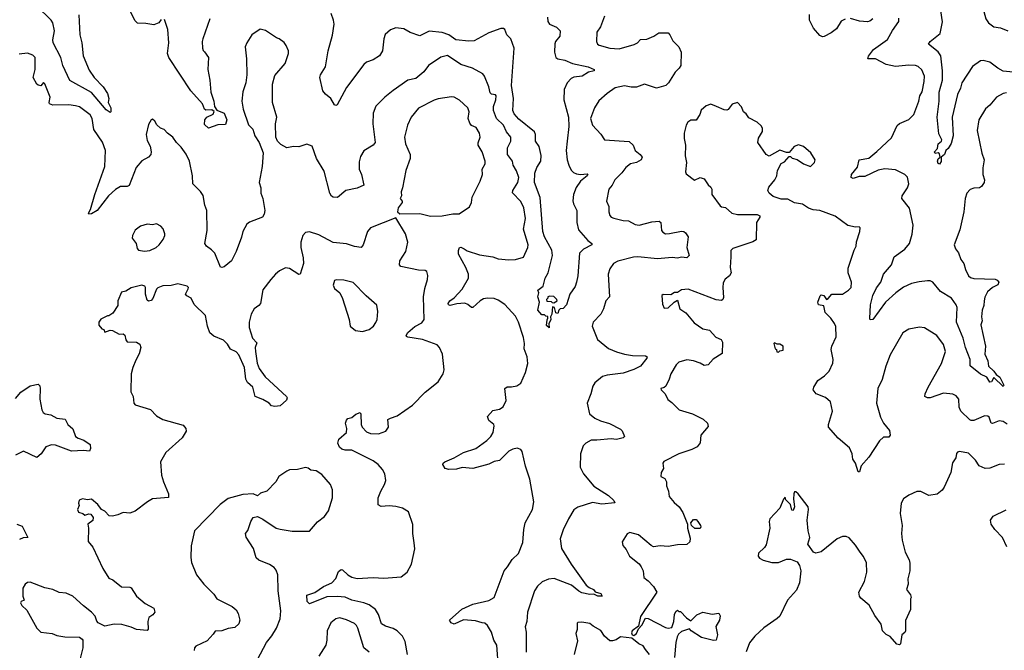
# Model space of a CAD drawing. Extents: x 2057697 to 2160550, y 827490 to 1016834.
# Tile 435 of 509: x 2091785 to 2099193, y 996148 to 1000889. Entities that reach past the tile are written whole.
import ezdxf

# ---------------------------------------------------------------- set-up
doc = ezdxf.new("R2010")
doc.units = 0

msp = doc.modelspace()

# ---------------------------------------------------------------- linework, layer by layer
at = {"layer": '0CON20XD'}
for points in [[(2099205, 1001722.5), (2099155, 1001704.4), (2099120, 1001675), (2099110, 1001655), (2099105.6, 1001605), (2099110.6, 1001565), (2099090, 1001525), (2099088.5, 1001475), (2099071.2, 1001428.8), (2099043.8, 1001265), (2099051.2, 1001145), (2099033.9, 1001086.1), (2099024.4, 1001005), (2099054.3, 1000895), (2099073.9, 1000863.9), (2099115, 1000835.7), (2099165, 1000827.8), (2099220, 1000805)], [(2092850.7, 1000889.3), (2092832.5, 1000865), (2092795, 1000849.2), (2092735, 1000861.1), (2092672.9, 1000862.9), (2092655, 1000880), (2092570.6, 1001045)], [(2092231.3, 1000925), (2092237.5, 1000775), (2092252, 1000715), (2092263.6, 1000616.4), (2092308.1, 1000508.1), (2092345.4, 1000455), (2092412.9, 1000385), (2092445, 1000333.3), (2092455.7, 1000295), (2092452, 1000265), (2092471.2, 1000225), (2092470, 1000195), (2092465, 1000190), (2092435, 1000210), (2092325, 1000340.4), (2092161.5, 1000431.5), (2092111.2, 1000545), (2092094.2, 1000605), (2092037.4, 1000715), (2092033.7, 1000736.3), (2092047.1, 1000805), (2092033.9, 1000863.9), (2092022.7, 1000885), (2091912.7, 1000992.7)], [(2098792.7, 999957.3), (2098770.3, 999919.7), (2098753.8, 999905), (2098743.1, 999875), (2098717.5, 999855), (2098717.9, 999822.1), (2098705, 999802.5), (2098695, 999807.5), (2098690, 999825), (2098695, 999842.5), (2098710, 999855), (2098705, 999880), (2098695, 999887.5), (2098672.5, 999882.5), (2098667.5, 999895), (2098690, 999920), (2098696.2, 999955), (2098720, 999975), (2098723.3, 999985), (2098700.7, 1000030.7), (2098688.6, 1000155), (2098703.3, 1000276.7), (2098703.8, 1000345), (2098728.5, 1000435), (2098728.4, 1000505), (2098716.5, 1000616.5), (2098696.1, 1000646.1), (2098624, 1000705), (2098635, 1000723.8), (2098710, 1000785), (2098727.3, 1000872.7), (2098709.4, 1001005)], [(2093216.5, 1000895), (2093163.1, 1000745), (2093158.1, 1000725), (2093160.6, 1000675), (2093165, 1000656.7), (2093175, 1000646), (2093205.9, 1000604.1), (2093200.5, 1000515), (2093216.9, 1000435), (2093223.3, 1000345), (2093246.7, 1000275), (2093250, 1000235), (2093267.7, 1000207.7), (2093325, 1000186.9), (2093343.1, 1000135), (2093335, 1000100), (2093275, 1000097.5), (2093205, 1000072.5), (2093175, 1000100), (2093178.6, 1000135), (2093193.8, 1000155), (2093242, 1000178), (2093247.5, 1000197.5), (2093232.1, 1000212.1), (2093185, 1000208), (2093176.2, 1000215), (2093160, 1000255), (2093072.8, 1000352.8), (2092908.6, 1000605), (2092898.1, 1000635), (2092907.1, 1000715), (2092898.9, 1000815), (2092875, 1000890)], [(2095756.9, 1000906.9), (2095759.5, 1000875), (2095771.4, 1000855), (2095825, 1000831.4), (2095852.9, 1000805), (2095850, 1000765), (2095817.8, 1000725), (2095812, 1000708), (2095807.9, 1000645), (2095819.4, 1000605), (2095833.9, 1000593.9), (2095888, 1000585), (2095945, 1000558.9), (2096063.3, 1000535), (2096107.5, 1000515), (2096107.5, 1000505), (2096065, 1000493.6), (2096016.4, 1000463.6), (2095954.7, 1000455.3), (2095933.5, 1000446.5), (2095905.5, 1000415), (2095882.5, 1000365), (2095880, 1000285), (2095915.4, 1000155), (2095916.7, 1000085), (2095904.6, 999975), (2095898.1, 999905), (2095904.7, 999835), (2095915.9, 999795), (2095935, 999757.8), (2095950.9, 999740.9), (2095975, 999730.4), (2096005, 999725.5), (2096055, 999730), (2096060, 999725), (2096055, 999713.8), (2096005, 999674), (2095972.2, 999627.8), (2095952.2, 999575), (2095946.8, 999526.8), (2095951.9, 999505), (2095978.1, 999455), (2095976.9, 999365), (2095988.9, 999308.9), (2096059.1, 999229.1), (2096088.8, 999205), (2096088.8, 999195), (2096027.5, 999162.5), (2095997, 999133), (2095984.1, 998964.1), (2095974.2, 998915), (2095965, 998883.3), (2095923.3, 998825), (2095900, 998745), (2095875, 998717.5), (2095852.5, 998715), (2095842.5, 998705), (2095835, 998680), (2095820, 998685), (2095810, 998725), (2095795, 998730), (2095790, 998675), (2095780, 998655), (2095782.5, 998635), (2095767, 998603), (2095768.3, 998571.7), (2095748.3, 998588.3), (2095753, 998633), (2095760, 998645), (2095758.3, 998658.3), (2095745, 998660), (2095735, 998670), (2095715, 998670), (2095684.2, 998705), (2095697.5, 998765), (2095683.8, 998805), (2095690, 998835), (2095683.3, 998855), (2095723.6, 998886.4), (2095740, 998945), (2095761.2, 998985), (2095794.5, 999115.5), (2095789.6, 999155), (2095735, 999256), (2095720.7, 999295), (2095701.1, 999551.1), (2095658.5, 999665), (2095662.1, 999735), (2095675, 999777.5), (2095705.3, 999824.7), (2095707.6, 999867.6), (2095693.6, 999935), (2095666.2, 999975), (2095665.3, 1000025), (2095658, 1000045), (2095541.7, 1000141.7), (2095505, 1000180.8), (2095496.5, 1000205), (2095499.5, 1000295), (2095485.3, 1000395), (2095504.7, 1000675), (2095479.7, 1000745), (2095450, 1000775), (2095435.6, 1000815), (2095425, 1000821.9), (2095405, 1000823.6), (2095315, 1000790.5), (2095205, 1000729.2), (2095165, 1000726.8), (2095066, 1000736), (2095015, 1000775.3), (2094965, 1000792), (2094865, 1000801.5), (2094795, 1000766.9), (2094723.2, 1000793.2), (2094675, 1000818.9), (2094615, 1000827.5), (2094575, 1000812.5), (2094535, 1000776.7), (2094524.3, 1000745), (2094520.3, 1000699.7), (2094514.3, 1000655.7), (2094493, 1000617), (2094445, 1000586), (2094395, 1000569.2), (2094375, 1000552.5), (2094245, 1000380), (2094175, 1000248.8), (2094165, 1000243.3), (2094155, 1000248.8), (2094125.7, 1000295.7), (2094085, 1000328), (2094065, 1000353.8), (2094044, 1000455), (2094048.6, 1000475), (2094085.8, 1000535), (2094106.7, 1000655), (2094138.9, 1000771.1), (2094150.5, 1000855), (2094146.7, 1000885), (2094129.2, 1000935)], [(2096185.6, 1000915), (2096154.4, 1000835), (2096127.5, 1000795), (2096124, 1000725), (2096133.3, 1000705), (2096146.1, 1000696.1), (2096225, 1000674.4), (2096295, 1000670.6), (2096409.1, 1000700.9), (2096433.3, 1000715), (2096455, 1000740), (2096505, 1000742), (2096557.5, 1000765), (2096595, 1000790), (2096665, 1000788.8), (2096678, 1000775), (2096699.7, 1000729.7), (2096743.8, 1000685), (2096762, 1000645), (2096759.2, 1000545), (2096746.4, 1000523.6), (2096716, 1000495), (2096665.6, 1000414.4), (2096645.7, 1000394.3), (2096575.7, 1000374.3), (2096485, 1000403.1), (2096425, 1000382.5), (2096385, 1000382.1), (2096335, 1000391.2), (2096265, 1000375.5), (2096204.3, 1000335), (2096142.2, 1000277.8), (2096109.4, 1000225), (2096080.6, 1000145), (2096094.3, 1000095), (2096158.3, 1000028.3), (2096184.3, 999984.3), (2096371.7, 999971.7), (2096400, 999945), (2096415, 999906.2), (2096454.4, 999874.4), (2096468, 999855), (2096461.2, 999835), (2096426.7, 999815), (2096381.2, 999805), (2096345, 999777.5), (2096315, 999737.5), (2096262, 999685), (2096243.8, 999645), (2096217.5, 999615), (2096201.2, 999525), (2096216.7, 999485), (2096216.7, 999445), (2096226.1, 999416.1), (2096235, 999403.3), (2096255, 999396.7), (2096325, 999378.8), (2096365, 999375.8), (2096415, 999350), (2096445, 999344.4), (2096540.7, 999369.3), (2096597.5, 999375), (2096608, 999365), (2096614.3, 999305), (2096625, 999290.8), (2096645, 999279.4), (2096675, 999280), (2096765, 999298.8), (2096782.5, 999295), (2096795.8, 999285.8), (2096813.8, 999255), (2096805.7, 999175), (2096821.2, 999115), (2096805, 999098), (2096765, 999103.1), (2096735, 999095.5), (2096695, 999101.1), (2096585, 999090.8), (2096435, 999105.3), (2096402.7, 999102.7), (2096286.1, 999073.9), (2096254, 999055), (2096224.5, 999015.5), (2096213.1, 998975), (2096223.8, 998805), (2096195.8, 998774.2), (2096177.5, 998715), (2096157.1, 998675), (2096100, 998615), (2096092.5, 998585), (2096132.5, 998485), (2096215, 998417.8), (2096275, 998391.1), (2096335, 998374.3), (2096395, 998363.6), (2096495, 998361.2), (2096506.7, 998355), (2096503.8, 998345), (2096456.7, 998285), (2096405, 998258), (2096325, 998230.3), (2096204.6, 998215.4), (2096171.2, 998205), (2096111.7, 998158.3), (2096097.7, 998132.3), (2096081.9, 998075), (2096055.6, 998005), (2096072.5, 997925), (2096111.9, 997891.9), (2096155, 997871.8), (2096222.6, 997852.6), (2096305, 997810), (2096318.3, 997798.3), (2096336.7, 997755), (2096325, 997744.2), (2096276.6, 997733.4), (2096235, 997738.5), (2096126.4, 997726.4), (2096085, 997727.8), (2096044.6, 997705.4), (2096024.6, 997685.4), (2096003.6, 997625), (2096002.7, 997525), (2096027.5, 997475), (2096105, 997381.2), (2096215, 997310.5), (2096256, 997275), (2096263.3, 997256.7), (2096165, 997245.4), (2096095, 997257.7), (2095985, 997223.3), (2095955.7, 997204.3), (2095915.2, 997134.8), (2095875, 997052.9), (2095850.9, 996985), (2095862.1, 996912.1), (2095934, 996795), (2096048.3, 996638.3), (2096069.5, 996619.5), (2096102.5, 996605), (2096115, 996587.5), (2096156.7, 996575), (2096167.5, 996555), (2096133.9, 996553.9), (2096105, 996570), (2096075, 996566.2), (2096015, 996580), (2095991.1, 996591.1), (2095937, 996637), (2095806.7, 996686.7), (2095765, 996682.9), (2095717.5, 996662.5), (2095680.7, 996629.3), (2095659.2, 996595), (2095606.2, 996433.8), (2095600.8, 996365), (2095588.8, 996325), (2095596.4, 996283.6), (2095595.7, 996134.3)], [(2097995, 1000892.5), (2097965, 1000877.5), (2097930, 1000820), (2097890.7, 1000789.3), (2097838.7, 1000761.3), (2097825, 1000760.9), (2097805, 1000770.9), (2097756.5, 1000825), (2097728.9, 1000885), (2097728.8, 1000928.8)], [(2098205, 1000896), (2098182.6, 1000877.4), (2098165, 1000873.1), (2098105, 1000878), (2098035, 1000898.8)], [(2099210.9, 1000339.1), (2099185, 1000332.5), (2099133.8, 1000305), (2099084.2, 1000245.8), (2099050.7, 1000219.3), (2099001.4, 1000135), (2098988.1, 1000055), (2099024.3, 999885), (2099040.6, 999835), (2099031.9, 999775), (2099032.9, 999725), (2099044.2, 999685), (2099040.8, 999665), (2099022, 999635), (2099006.4, 999623.6), (2098965, 999621.4), (2098936.9, 999613.1), (2098910.6, 999585), (2098897.8, 999545), (2098889.1, 999445), (2098859.2, 999309.2), (2098815.7, 999195), (2098825, 999166.7), (2098848.6, 999135), (2098866.9, 999085), (2098888.9, 999055), (2098901.3, 999011.3), (2098925, 998962.5), (2098939.4, 998949.4), (2098965, 998942.7), (2099125, 998937.5), (2099140.7, 998930.7), (2099151.4, 998915), (2099145.5, 998894.5), (2099103.8, 998875), (2099067.5, 998842.5), (2099048, 998802), (2099040.6, 998775), (2099040.3, 998739.7), (2099027.1, 998705), (2099021.1, 998655), (2099025.7, 998624.3), (2099015.7, 998595), (2099050.8, 998435), (2099046, 998375), (2099070, 998325), (2099073.8, 998285), (2099115.6, 998245.6), (2099131.7, 998221.7), (2099160.2, 998200.2), (2099188.8, 998141.2), (2099185, 998130), (2099115, 998197.5), (2099097.5, 998165), (2099085, 998163.8), (2099061.2, 998201.2), (2099014.5, 998224.5), (2098935.9, 998285.9), (2098936.9, 998335), (2098900.4, 998425), (2098883.2, 998495), (2098834, 998614), (2098837.5, 998725), (2098832, 998745), (2098795.2, 998795.2), (2098714.2, 998844.3), (2098655, 998914.2), (2098635, 998924.2), (2098615, 998925.6), (2098552.2, 998917.8), (2098495, 998904.4), (2098435, 998876.9), (2098376, 998835), (2098298.6, 998765), (2098203.6, 998633.6), (2098185, 998633.3), (2098181.2, 998641.2), (2098185.6, 998745), (2098205.3, 998814.7), (2098232, 998872), (2098264.2, 998915), (2098283.3, 998975), (2098344.7, 999045.3), (2098365.4, 999104.6), (2098445, 999162.2), (2098479.5, 999205), (2098499.2, 999275), (2098506.8, 999345), (2098480.5, 999470.5), (2098422.5, 999545), (2098424.4, 999565), (2098465.6, 999625), (2098475.5, 999655), (2098465, 999703.8), (2098445, 999724.3), (2098375, 999759.6), (2098295, 999767.7), (2098245, 999756.8), (2098145, 999710.5), (2098100.7, 999709.3), (2098055, 999694.3), (2098041.2, 999701.2), (2098043.8, 999725), (2098089.6, 999780.4), (2098101.2, 999835), (2098175, 999847.5), (2098235, 999897.8), (2098345, 999999.2), (2098386.4, 1000093.6), (2098405, 1000108.6), (2098475, 1000138), (2098512, 1000175), (2098551.5, 1000275), (2098558.9, 1000315), (2098574.6, 1000345.4), (2098590.9, 1000425), (2098592.7, 1000465), (2098572.8, 1000512.8), (2098545, 1000536), (2098525, 1000544.2), (2098475, 1000545.6), (2098375, 1000535.5), (2098305, 1000551.1), (2098225, 1000594.6), (2098166.7, 1000595), (2098172.5, 1000615), (2098209.4, 1000665), (2098315, 1000740), (2098352.4, 1000807.6), (2098400, 1000875), (2098399.3, 1000899.3)], [(2095485, 998128.9), (2095525, 998135.6), (2095556.7, 998155), (2095591.1, 998235), (2095607.3, 998305), (2095604, 998355), (2095582, 998415), (2095583.1, 998455), (2095575, 998500), (2095538.9, 998615), (2095515, 998660.8), (2095436.2, 998746.2), (2095385, 998780.6), (2095355, 998793.3), (2095305.5, 998795.5), (2095275, 998790), (2095250, 998775), (2095195, 998723.8), (2095185, 998723.8), (2095158, 998748), (2095135, 998757.8), (2095075, 998753.3), (2095025, 998739.2), (2095012, 998745), (2095009.2, 998755), (2095021.4, 998775), (2095053.2, 998796.8), (2095115, 998862.5), (2095162.9, 998945), (2095161.1, 998975), (2095142.9, 999025), (2095085.6, 999125), (2095085.7, 999154.3), (2095093.3, 999175), (2095105, 999178.6), (2095129.2, 999165), (2095151.7, 999151.7), (2095245, 999120.9), (2095345, 999106.7), (2095385, 999091.5), (2095465, 999082.5), (2095515, 999086.9), (2095575, 999104.2), (2095609.4, 999175), (2095610, 999195), (2095575.6, 999315), (2095590, 999395), (2095578.5, 999475), (2095555, 999522.2), (2095494.2, 999585.8), (2095495.6, 999605), (2095532.7, 999665), (2095542, 999702), (2095522.6, 999752.6), (2095498.1, 999795), (2095492.9, 999825), (2095456.7, 999875), (2095455.5, 999925), (2095480.6, 999975), (2095480, 1000005), (2095446.9, 1000045), (2095425.4, 1000095), (2095373.8, 1000145), (2095351.1, 1000205), (2095350.7, 1000235), (2095367.3, 1000285), (2095370, 1000315), (2095365, 1000323.3), (2095335, 1000327.5), (2095325, 1000340), (2095314.4, 1000385), (2095282.5, 1000465), (2095270.9, 1000480.9), (2095193.3, 1000525), (2095105, 1000551.1), (2095005, 1000618.9), (2094955, 1000607.5), (2094860, 1000545), (2094825, 1000496), (2094765, 1000446), (2094705, 1000434.2), (2094595, 1000356.9), (2094533, 1000307), (2094465, 1000238), (2094445.6, 1000185), (2094441.1, 1000105), (2094459.2, 999965), (2094444.4, 999945.6), (2094375, 999903.3), (2094350, 999860), (2094340.6, 999819.4), (2094340.6, 999765), (2094357.1, 999725), (2094375.6, 999644.4), (2094325, 999621.2), (2094240, 999605), (2094177.1, 999552.9), (2094144.3, 999554.3), (2094131.7, 999561.7), (2094118.2, 999585), (2094075, 999748.8), (2094019.4, 999845), (2093985, 999938), (2093945, 999953.8), (2093885, 999932), (2093845, 999936.2), (2093796.4, 999926.4), (2093751.2, 999951.2), (2093725.9, 999975.9), (2093713.6, 1000006.4), (2093710, 1000105), (2093720, 1000155), (2093687.5, 1000265), (2093687.1, 1000405), (2093705, 1000470), (2093781.7, 1000558.3), (2093806.7, 1000635), (2093806.7, 1000655), (2093791.2, 1000695), (2093775, 1000716.7), (2093737.5, 1000745), (2093717, 1000753), (2093635, 1000808), (2093595, 1000816.2), (2093531.2, 1000775), (2093493.3, 1000715), (2093481.2, 1000685), (2093491.2, 1000595), (2093494, 1000475), (2093488, 1000415), (2093464.5, 1000345.5), (2093455.8, 1000275), (2093465.8, 1000215), (2093508, 1000098), (2093538.8, 1000065), (2093553.3, 1000015), (2093586.7, 999965), (2093618.3, 999888.3), (2093610, 999785), (2093587.5, 999665), (2093600, 999625), (2093600.8, 999585), (2093614.4, 999545), (2093630, 999455), (2093624.1, 999425.9), (2093612.5, 999405), (2093515, 999366.2), (2093495, 999351.2), (2093463.8, 999296.2), (2093455, 999252.5), (2093414, 999145), (2093378, 999075), (2093325, 999030), (2093305, 999024.4), (2093295, 999028.8), (2093252.6, 999132.6), (2093229.3, 999159.3), (2093190, 999185), (2093178.8, 999205), (2093197.1, 999305), (2093194.2, 999455), (2093178.1, 999495), (2093165, 999566.7), (2093145, 999596.7), (2093087.1, 999655), (2093085.4, 999715.4), (2093062.9, 999825), (2093037.4, 999877.4), (2093001.3, 999931.3), (2092965.7, 999965.7), (2092938, 1000005), (2092896.7, 1000035), (2092872.3, 1000062.3), (2092845, 1000073.3), (2092817, 1000097), (2092802.5, 1000125), (2092785, 1000140), (2092773.9, 1000136.1), (2092755, 1000100), (2092735.8, 1000025), (2092745, 999980), (2092767.5, 999937.5), (2092775.6, 999895), (2092771.4, 999875), (2092755, 999854.2), (2092703.5, 999826.5), (2092661.9, 999778.1), (2092607.9, 999642.1), (2092595, 999634.3), (2092545, 999633.8), (2092505, 999611.5), (2092452.7, 999565), (2092367.5, 999455), (2092325, 999428), (2092306.7, 999426.7), (2092304, 999435), (2092318.3, 999461.7), (2092351.3, 999575), (2092425.3, 999785), (2092430, 999905), (2092407.5, 999967.5), (2092343.8, 1000063.8), (2092329.4, 1000145), (2092314.5, 1000174.5), (2092235, 1000234.4), (2092205, 1000240.6), (2092155, 1000248.8), (2092035, 1000245.7), (2092010, 1000255), (2092006, 1000265), (2092014.3, 1000305), (2091975, 1000406.7), (2091963.6, 1000416.4), (2091945, 1000392.5), (2091925, 1000397.5), (2091914.2, 1000404.2), (2091886.7, 1000455), (2091902.5, 1000515), (2091901.2, 1000605), (2091885, 1000621.2), (2091845, 1000636.2), (2091780.5, 1000629.5)], [(2099285, 1000492.3), (2099185, 1000502.7), (2099143.8, 1000525), (2099085, 1000568.6), (2099035, 1000582), (2099015, 1000580), (2098955, 1000536.2), (2098873.1, 1000415), (2098863.1, 1000375), (2098840.6, 1000325), (2098801.1, 1000155), (2098809.2, 1000015), (2098792.7, 999957.3)], [(2094875, 999410.5), (2094965, 999413.5), (2095045, 999429.4), (2095091.7, 999428.3), (2095169.3, 999480.7), (2095183.8, 999515), (2095189.2, 999555), (2095250.8, 999675), (2095267.5, 999725), (2095266, 999765), (2095287.1, 999805), (2095286.9, 999825), (2095265.6, 999895), (2095236, 999945), (2095236, 999964), (2095249.1, 1000005), (2095245.6, 1000035), (2095219.1, 1000079.1), (2095185, 1000094), (2095171.5, 1000111.5), (2095160.4, 1000145), (2095166.5, 1000195), (2095158.1, 1000225), (2095094.4, 1000284.4), (2095055, 1000305.8), (2095035, 1000308.6), (2094935, 1000294.2), (2094905, 1000284.2), (2094785, 1000224.2), (2094731.4, 1000155), (2094703.1, 1000096.9), (2094680, 1000005), (2094686.9, 999955), (2094723.1, 999875), (2094723.3, 999845), (2094689.4, 999755), (2094666.7, 999625), (2094655.7, 999595), (2094657.5, 999565), (2094648, 999545), (2094663.8, 999525), (2094663.8, 999515), (2094633.8, 999475), (2094627.5, 999445), (2094645, 999430), (2094795, 999430.6), (2094875, 999410.5)], [(2099215, 997847.9), (2099185, 997867.7), (2099155, 997872.5), (2099105, 997852.5), (2099095, 997856.2), (2099079.1, 997899.1), (2099069.1, 997909.1), (2099045, 997911.4), (2099016.7, 997896.7), (2098965, 997874.5), (2098945, 997874.5), (2098935, 997880.6), (2098865.6, 997945), (2098854.6, 997975), (2098850, 998035), (2098830.3, 998060.3), (2098805, 998072.9), (2098735, 998079.6), (2098635, 998046.7), (2098615, 998045.7), (2098596.2, 998055), (2098598.9, 998075), (2098620.4, 998125), (2098721.9, 998305), (2098751.4, 998395), (2098735, 998446.7), (2098686.7, 998515), (2098591.7, 998571.7), (2098555, 998576.2), (2098475, 998562.5), (2098430.8, 998535), (2098335, 998368.8), (2098301.9, 998285), (2098275, 998183.8), (2098242.5, 998115), (2098232.5, 998005), (2098261.4, 997901.4), (2098285, 997854), (2098329.3, 997799.3), (2098335.6, 997764.4), (2098325, 997748.8), (2098285, 997750), (2098255, 997722), (2098175, 997600), (2098117.5, 997535), (2098105, 997490), (2098095, 997490), (2098073.3, 997555), (2098053.8, 997585), (2098048.8, 997625), (2098028.8, 997668.8), (2097943, 997743), (2097871.2, 997825), (2097870.8, 997845), (2097901.1, 997945), (2097886.4, 998015), (2097847.3, 998047.3), (2097777, 998077), (2097756.2, 998105), (2097760, 998125), (2097790, 998175), (2097839.3, 998210.7), (2097874.6, 998245.4), (2097903.5, 998306.5), (2097905.6, 998335), (2097891.3, 998408.7), (2097895.6, 998434.4), (2097927.1, 998505), (2097925, 998582.5), (2097916.9, 998605), (2097888.1, 998645), (2097846.7, 998686.7), (2097836.6, 998736.6), (2097794.7, 998744.7), (2097790.4, 998765), (2097807, 998813), (2097815, 998820.9), (2097835.2, 998815.2), (2097855, 998784.6), (2097867.9, 998792.1), (2097895, 998825.6), (2097975, 998826), (2098021.2, 998855), (2098040, 998875), (2098044.3, 998915), (2098017.8, 998985), (2098018.3, 999021.7), (2098063.3, 999155), (2098078.8, 999185), (2098081.7, 999218.3), (2098106.7, 999295), (2098110, 999325), (2098101.7, 999331.7), (2098075, 999330), (2098015, 999341.2), (2097920.3, 999410.3), (2097805, 999454.5), (2097755, 999458.1), (2097720.9, 999470.9), (2097675, 999500.8), (2097615, 999512), (2097565, 999538.8), (2097515, 999538.8), (2097455, 999560), (2097423.3, 999585), (2097414, 999605), (2097421.4, 999628.6), (2097467.5, 999685), (2097482.5, 999715), (2097487.5, 999755), (2097513.6, 999806.4), (2097539.3, 999820.7), (2097575, 999860), (2097585, 999860), (2097598.3, 999848.3), (2097635, 999836.7), (2097682.5, 999805), (2097735, 999783.8), (2097766.2, 999815), (2097770, 999835), (2097737.7, 999887.7), (2097682.5, 999935), (2097645, 999946.7), (2097612.5, 999935), (2097575, 999890), (2097555, 999890), (2097505, 999906.7), (2097425, 999862.5), (2097402.5, 999875), (2097338, 999965), (2097342.7, 999997.3), (2097373, 1000047), (2097373, 1000073), (2097365, 1000090), (2097335, 1000117.5), (2097270.5, 1000150.5), (2097250, 1000180), (2097231.2, 1000195), (2097215, 1000233.3), (2097186.4, 1000266.4), (2097145, 1000252.5), (2097115.7, 1000214.3), (2097105, 1000208.8), (2097085, 1000210), (2097027.1, 1000237.1), (2096985, 1000253.8), (2096949.5, 1000240.5), (2096912.7, 1000207.3), (2096901.5, 1000175), (2096875, 1000134.3), (2096835, 1000134.2), (2096812.6, 1000117.4), (2096800.8, 1000095), (2096784.2, 1000035), (2096784.2, 999994.2), (2096794.4, 999945), (2096791.5, 999865), (2096801.4, 999815), (2096793.8, 999745), (2096800.5, 999730.5), (2096862.3, 999682.3), (2096905, 999701.2), (2096935, 999692), (2096965, 999646.7), (2096985, 999630), (2096992.5, 999615), (2096994, 999575), (2097055, 999490), (2097065, 999482), (2097095, 999475.8), (2097143.3, 999435), (2097185, 999423.8), (2097334.1, 999424.1), (2097353.3, 999415), (2097353.8, 999405), (2097330, 999365), (2097325.7, 999234.3), (2097302.1, 999217.9), (2097151.7, 999168.3), (2097136.7, 999153.3), (2097136.9, 999105), (2097131.9, 999025), (2097138.8, 998985), (2097127, 998963), (2097092.6, 998937.4), (2097079.1, 998910.9), (2097074.6, 998875.4), (2097080, 998800), (2097075.4, 998784.6), (2097065, 998777.5), (2097025, 998783.6), (2096815, 998863.3), (2096765, 998858.8), (2096735, 998837.5), (2096713, 998837), (2096685, 998820), (2096627, 998823), (2096617.5, 998815), (2096620.7, 998750.7), (2096635, 998720), (2096665, 998723.3), (2096710, 998765), (2096735, 998780), (2096753.3, 998715), (2096796.7, 998685), (2096858.8, 998608.8), (2096925, 998564.3), (2096975, 998553.8), (2097022.1, 998502.1), (2097064.2, 998484.2), (2097074, 998465), (2097071.4, 998378.6), (2097003.8, 998336.2), (2096965, 998292.9), (2096935, 998290), (2096905, 998307.1), (2096855, 998323.1), (2096805, 998330.6), (2096745, 998313.8), (2096725, 998293.8), (2096683.3, 998226.7), (2096673, 998187), (2096646.1, 998133.9), (2096635, 998122.5), (2096610, 998115), (2096612.5, 998105), (2096642.5, 998075), (2096662.3, 998032.3), (2096691.7, 998011.7), (2096745.9, 997955.9), (2096847.5, 997925), (2096928.8, 997885), (2096961.2, 997855), (2096965, 997830), (2096910, 997765), (2096905, 997707.5), (2096881.7, 997678.3), (2096843, 997657), (2096745, 997624), (2096632.3, 997567.7), (2096623.3, 997555), (2096630, 997515), (2096612.5, 997485), (2096610, 997455), (2096639.3, 997439.3), (2096652.5, 997415), (2096652.5, 997385), (2096666.2, 997345), (2096671.2, 997305), (2096708.3, 997258.3), (2096746.7, 997225), (2096775, 997183.8), (2096809.6, 997095), (2096809, 997065), (2096829.6, 996990.4), (2096826.8, 996963.2), (2096805, 996943.1), (2096735, 996941.5), (2096665, 996928.2), (2096605, 996932), (2096555, 996926.2), (2096535.9, 996935.9), (2096441.2, 997015), (2096375, 997033.8), (2096355, 997022.5), (2096317, 996963), (2096323.3, 996935), (2096347.5, 996905), (2096372.5, 996855), (2096445, 996796.7), (2096460, 996775), (2096476.2, 996745), (2096482, 996695), (2096515, 996670), (2096555, 996627.5), (2096578.8, 996585), (2096455, 996401.8), (2096441.7, 996328.3), (2096394.3, 996295), (2096388.8, 996278.8), (2096393.3, 996263.3), (2096405, 996260), (2096425, 996273.8), (2096440.2, 996309.8), (2096465, 996336), (2096495, 996388.6), (2096515, 996385.7), (2096645, 996318.8), (2096665, 996313.3), (2096691.7, 996318.3), (2096707.5, 996365), (2096713, 996417), (2096721.7, 996438.3), (2096735, 996450), (2096745, 996440), (2096758.3, 996438.3), (2096801.7, 996391.7), (2096835, 996370), (2096880, 996415), (2096925, 996433.1), (2096995, 996420), (2097046.4, 996426.4), (2097056.2, 996406.2), (2097050, 996375), (2097023.9, 996326.1), (2097035.9, 996264.1), (2097025, 996223.8), (2097005, 996222.5), (2096915, 996243.3), (2096837.5, 996295), (2096825, 996310), (2096765, 996290), (2096741.3, 996268.7), (2096731.1, 996248.9), (2096722.8, 996207.2), (2096712.7, 996092.7)], [(2094702.1, 996115), (2094684.7, 996214.7), (2094664.6, 996255), (2094624.3, 996294.3), (2094595, 996310.4), (2094538.3, 996328.3), (2094507.1, 996347.1), (2094486.1, 996416.1), (2094461.5, 996455), (2094415, 996490), (2094375, 996505.3), (2094285, 996524.7), (2094235, 996547.5), (2094175, 996552.1), (2094095, 996548.5), (2093965, 996498), (2093948, 996515), (2093945, 996562.5), (2094005, 996582.2), (2094071.5, 996628.5), (2094135, 996655.7), (2094163.3, 996686.7), (2094185, 996741.2), (2094205, 996754), (2094215, 996753.8), (2094255, 996715.8), (2094285, 996698.6), (2094325, 996686.7), (2094445, 996695.5), (2094525, 996691.1), (2094655, 996698.8), (2094701.2, 996735), (2094733.8, 996795), (2094759.5, 996910.5), (2094753.3, 996956.7), (2094742.9, 997025), (2094744.2, 997094.2), (2094709.7, 997189.7), (2094665, 997215.8), (2094615, 997228.6), (2094565, 997234.3), (2094505, 997229.2), (2094482.3, 997242.3), (2094482.9, 997295), (2094501.9, 997345), (2094530.8, 997395), (2094539.2, 997425), (2094533.4, 997473.4), (2094515, 997506), (2094483.6, 997543.6), (2094445, 997573.1), (2094285, 997652.5), (2094235, 997652.9), (2094210.3, 997660.3), (2094191.2, 997675), (2094180, 997705), (2094185.9, 997734.1), (2094243.9, 997786.1), (2094246, 997815), (2094236.2, 997855), (2094245, 997877.5), (2094255, 997890), (2094285, 997896.7), (2094315, 997923.3), (2094347.5, 997935), (2094353, 997923), (2094354.4, 997845), (2094361.4, 997825), (2094395, 997789.2), (2094425, 997777.1), (2094485, 997775.8), (2094541.2, 997795), (2094560.8, 997825), (2094556.2, 997883.8), (2094575, 997893.8), (2094625, 997910), (2094739.7, 997990.3), (2094835, 998088.8), (2094934.2, 998165.8), (2094972, 998225), (2094980, 998255), (2094966.7, 998375), (2094944.1, 998424.1), (2094926.2, 998445), (2094815, 998484.7), (2094705, 998500.6), (2094695, 998507.5), (2094692.5, 998515), (2094705, 998538), (2094759.1, 998580.9), (2094811.3, 998608.7), (2094828.6, 998635), (2094822.8, 998805), (2094832.4, 998867.6), (2094854, 998935), (2094855.7, 998965.7), (2094848, 998995), (2094835, 999004), (2094785, 999004.4), (2094653.6, 999033.6), (2094644, 999045), (2094644.4, 999075), (2094690, 999145), (2094706.8, 999216.8), (2094688.3, 999278.3), (2094615, 999400), (2094425, 999324.2), (2094401.5, 999295), (2094369.4, 999195), (2094354, 999176), (2094305, 999183.1), (2094245, 999204.3), (2094145, 999214.4), (2094035, 999270.8), (2093965, 999294), (2093935, 999288), (2093916, 999265), (2093901.4, 999215), (2093901.1, 999175), (2093918.6, 999098.6), (2093920.5, 999055), (2093895, 998976.7), (2093885, 998974.2), (2093815, 999019.2), (2093785, 999022.5), (2093740.3, 998999.7), (2093708.8, 998975), (2093676, 998935), (2093615, 998857.5), (2093596, 998755), (2093585, 998740), (2093548.8, 998715), (2093525.8, 998675), (2093511.1, 998615), (2093512.9, 998575), (2093536.9, 998495), (2093570.3, 998460.3), (2093558.2, 998425), (2093558.8, 998395), (2093573, 998307), (2093586.9, 998265), (2093632.4, 998202.4), (2093792.5, 998055), (2093797.5, 998045), (2093793, 998027), (2093745, 997986.7), (2093705, 997980), (2093680, 997985), (2093662.5, 998005), (2093615, 998033.8), (2093557.5, 998055), (2093538.8, 998125), (2093500, 998160), (2093486, 998185), (2093476.2, 998275), (2093435, 998369.4), (2093415, 998391.1), (2093371.3, 998411.3), (2093348.3, 998448.3), (2093318.1, 998478.1), (2093245, 998508.8), (2093215.5, 998535), (2093198.5, 998585), (2093183.8, 998665), (2093097.7, 998747.7), (2093075.7, 998795.7), (2093042.9, 998812.9), (2093033.3, 998825), (2093053.1, 998865), (2093054.3, 998875), (2093045.4, 998885.4), (2092975, 998902.5), (2092925, 998890), (2092862.3, 998887.7), (2092825, 998872.5), (2092815, 998862.5), (2092788, 998792), (2092775, 998776.7), (2092755, 998772.5), (2092745, 998780), (2092731.2, 998825), (2092732.5, 998875), (2092727.5, 998885), (2092705, 998892.5), (2092675, 998886.2), (2092625, 998873.3), (2092585, 998847.5), (2092550.5, 998839.5), (2092523.3, 998775), (2092525, 998740), (2092485, 998682.5), (2092457, 998663), (2092445, 998662.5), (2092395, 998637.5), (2092380, 998615), (2092381.7, 998591.7), (2092403.6, 998563.6), (2092418.3, 998558.3), (2092425, 998540), (2092465, 998553.3), (2092483, 998553), (2092533.6, 998523.6), (2092565, 998527.5), (2092576.7, 998516.7), (2092583, 998483), (2092595, 998467.5), (2092665, 998463.3), (2092689.5, 998449.5), (2092696.2, 998425), (2092683.9, 998376.1), (2092660.3, 998329.7), (2092636, 998275), (2092624.2, 998225), (2092621.2, 998091.2), (2092640, 998055), (2092643.3, 998005), (2092655, 997993.3), (2092768.3, 997958.3), (2092815, 997911.2), (2092862.1, 997882.1), (2093015, 997841.2), (2093036.2, 997815), (2093038, 997795), (2093008, 997745), (2092885, 997633.8), (2092845.8, 997565), (2092853.2, 997463.2), (2092867.1, 997415), (2092906, 997325), (2092903.9, 997296.1), (2092785, 997285.8), (2092746.7, 997265), (2092655, 997192.5), (2092615, 997179.2), (2092565, 997182.5), (2092525, 997166.7), (2092483.6, 997156.4), (2092459.3, 997159.3), (2092425, 997192.5), (2092400, 997205), (2092373, 997243), (2092325, 997283.3), (2092295, 997280), (2092257, 997287), (2092233.3, 997276.7), (2092227.5, 997255), (2092232.5, 997235), (2092220, 997205), (2092227, 997187), (2092260, 997175), (2092275, 997162.5), (2092305, 997172.5), (2092321.7, 997171.7), (2092337.5, 997145), (2092335, 997122.5), (2092297.5, 997095), (2092302.5, 997065), (2092300, 996965), (2092335, 996922.5), (2092412.1, 996762.1), (2092455, 996690), (2092485, 996676.7), (2092552.5, 996625), (2092615, 996623.3), (2092625, 996616.7), (2092663.4, 996553.4), (2092730.3, 996500.3), (2092795, 996463.3), (2092803.3, 996435), (2092787.5, 996415), (2092756.4, 996393.6), (2092748.8, 996365), (2092753, 996307), (2092745, 996297.5), (2092665, 996304.4), (2092625, 996321.9), (2092555, 996340.6), (2092495, 996342.9), (2092425, 996328), (2092376.7, 996355), (2092366.1, 996366.1), (2092352, 996405), (2092326, 996435), (2092265, 996480.8), (2092185.5, 996555.5), (2092135, 996576.9), (2092083.4, 996583.4), (2092035, 996605.5), (2091975, 996616.9), (2091865, 996660), (2091845, 996658), (2091826.7, 996645), (2091808.8, 996615), (2091808, 996555), (2091820, 996525), (2091797.5, 996515), (2091792, 996505), (2091802, 996485), (2091840.3, 996450.3), (2091915, 996313.3), (2091945, 996283.3), (2092030, 996275), (2092065, 996260), (2092125, 996250), (2092235, 996246.2), (2092255, 996232.5), (2092260, 996225), (2092259.2, 996165), (2092231.9, 996055)], [(2092725, 999147.5), (2092765, 999153.3), (2092812.5, 999175), (2092834.2, 999195.8), (2092863.8, 999235), (2092876.7, 999266.7), (2092878.3, 999278.3), (2092865, 999317.5), (2092846.1, 999336.1), (2092815, 999353.3), (2092785, 999347.5), (2092745, 999351.2), (2092695, 999336.2), (2092655, 999307.5), (2092633.6, 999266.4), (2092632.5, 999245), (2092662.5, 999205), (2092668.3, 999168.3), (2092680, 999155), (2092725, 999147.5)], [(2094365, 998544), (2094415, 998558.8), (2094446.2, 998585), (2094465, 998613.3), (2094475.6, 998635), (2094480.8, 998695), (2094472.7, 998742.7), (2094392.4, 998812.4), (2094295, 998913.8), (2094225, 998931.2), (2094167, 998933), (2094155, 998927.5), (2094143.6, 998893.6), (2094155, 998867.5), (2094194.1, 998834.1), (2094215, 998792.5), (2094263.3, 998635), (2094271.2, 998585), (2094312.1, 998552.1), (2094365, 998544)], [(2095805, 998760), (2095830, 998775), (2095827.5, 998785), (2095805, 998806.7), (2095775, 998810), (2095760, 998805), (2095760, 998795), (2095750, 998785), (2095751.7, 998771.7), (2095785, 998770), (2095791.7, 998761.7), (2095805, 998760)], [(2097495, 998390), (2097505, 998400), (2097530, 998405), (2097530, 998435), (2097505, 998450), (2097485, 998450), (2097465, 998460), (2097460, 998455), (2097470, 998415), (2097478.3, 998408.3), (2097481.7, 998391.7), (2097495, 998390)], [(2091755, 998040), (2091795, 998088.8), (2091865, 998136), (2091925, 998148.8), (2091935.7, 998135.7), (2091940, 998115), (2091935.8, 998035), (2091951.4, 997955), (2091961.2, 997935), (2091975.9, 997925.9), (2092018.8, 997918.8), (2092065, 997893.8), (2092127.5, 997885), (2092148.8, 997845), (2092185, 997812.5), (2092206.2, 997755), (2092225, 997742.5), (2092268.3, 997728.3), (2092316.7, 997695), (2092317.5, 997665), (2092310, 997645), (2092265, 997650), (2092175, 997644.4), (2092055, 997689.4), (2092025, 997692.9), (2091981.7, 997678.3), (2091948, 997625), (2091915, 997596), (2091815, 997643.5), (2091754.3, 997614.3)], [(2095387.5, 996015), (2095375.5, 996185), (2095353.3, 996225), (2095334.6, 996285), (2095306.2, 996335), (2095285, 996351.8), (2095264.6, 996354.6), (2095215, 996368.8), (2095125, 996376.9), (2095054.4, 996344.4), (2095032.5, 996355), (2095020, 996375), (2095113.1, 996456.9), (2095195, 996495.5), (2095315, 996522.9), (2095354, 996545), (2095430, 996745), (2095456.7, 996775), (2095490.7, 996829.3), (2095538.1, 996875), (2095571.7, 996958.3), (2095577.6, 997055), (2095587.5, 997105), (2095643.8, 997205), (2095652.9, 997265), (2095623.1, 997435), (2095591.4, 997531.4), (2095565, 997642), (2095555, 997656.9), (2095527.1, 997667.1), (2095495, 997660.4), (2095464.4, 997645), (2095395, 997574.1), (2095355, 997566.6), (2095315, 997546.2), (2095195, 997514.5), (2095115, 997521.5), (2095071.7, 997508.3), (2095015, 997505.8), (2094986.7, 997515), (2094968.8, 997545), (2094971.2, 997555), (2094984.3, 997565.7), (2095055, 997594.3), (2095125, 997635.5), (2095216, 997665), (2095299.2, 997725), (2095330.8, 997755), (2095348.6, 997785), (2095356.2, 997835), (2095352.5, 997845), (2095316, 997875), (2095304.4, 997905.6), (2095345, 997949.4), (2095395, 997960), (2095423.1, 997976.9), (2095445.6, 998025), (2095436, 998115), (2095452.1, 998127.9), (2095485, 998128.9)], [(2099195, 997546.2), (2099155, 997544), (2099085, 997518), (2099050, 997515), (2099005, 997533.3), (2098976.8, 997576.8), (2098925, 997630), (2098855, 997642.5), (2098841.7, 997638.3), (2098833, 997627), (2098827.5, 997595), (2098804.1, 997555.9), (2098791.2, 997485), (2098740, 997375), (2098725, 997352.5), (2098688.3, 997321.7), (2098625, 997312.5), (2098565, 997341.2), (2098535, 997341.2), (2098475, 997313.8), (2098435, 997286.7), (2098416.2, 997255), (2098410.8, 997175), (2098424.3, 997085), (2098419.4, 997025), (2098424.4, 996975), (2098447.5, 996885), (2098476.8, 996826.8), (2098482.3, 996802.3), (2098482.9, 996745), (2098467.5, 996685), (2098471.2, 996645), (2098456.7, 996605), (2098487.5, 996565), (2098492.5, 996545), (2098487.5, 996535), (2098488.8, 996455), (2098449.5, 996370.5), (2098450, 996295), (2098445, 996282.5), (2098422.5, 996265), (2098412.5, 996195), (2098405, 996187.5), (2098385, 996193.3), (2098335, 996252.5), (2098305, 996267.5), (2098277.5, 996295), (2098267.5, 996345), (2098219.3, 996409.3), (2098177.3, 996487.3), (2098115, 996540)], [(2093551.9, 996035), (2093643.1, 996205), (2093683.6, 996256.4), (2093716.7, 996315), (2093744.5, 996385), (2093749.1, 996445), (2093729.5, 996595), (2093727.8, 996715), (2093715, 996751.2), (2093699.6, 996769.6), (2093663.8, 996793.8), (2093585.6, 996825.6), (2093565, 996843.8), (2093543.6, 996913.6), (2093488.3, 996998.3), (2093483.6, 997026.4), (2093501.7, 997048.3), (2093523.8, 997116.2), (2093542.5, 997145), (2093575, 997152.5), (2093615, 997133.3), (2093715, 997066), (2093745, 997058.8), (2093835, 997043.8), (2093965, 997043.3), (2094025, 997113.8), (2094077.6, 997152.4), (2094108, 997195), (2094138, 997295), (2094138, 997355), (2094124.1, 997394.1), (2094058.8, 997468.8), (2094015, 997496.2), (2093975, 997502.5), (2093955, 997518), (2093935, 997520.8), (2093875, 997508), (2093815, 997503.3), (2093795, 997493.8), (2093735, 997453.3), (2093713.3, 997415), (2093645.9, 997344.1), (2093598.3, 997328.3), (2093575, 997310), (2093543, 997323), (2093465, 997318.8), (2093355, 997290), (2093292.5, 997245), (2093101.2, 997045), (2093076.4, 996933.6), (2093072, 996845), (2093078.3, 996808.3), (2093116.2, 996715), (2093171.2, 996645), (2093245, 996570), (2093268.1, 996535), (2093385, 996475.7), (2093415, 996450.8), (2093430, 996425), (2093441.4, 996375), (2093433.2, 996346.8), (2093405, 996318.8), (2093355, 996312), (2093305, 996294.3), (2093255, 996292.5), (2093241.7, 996268.3), (2093195, 996220), (2093110.5, 996179.5), (2093101.2, 996165), (2093098.8, 996145)], [(2098115, 996540), (2098103.3, 996555), (2098098.8, 996585), (2098141.2, 996665), (2098159.2, 996735), (2098155.9, 996804.1), (2098135, 996853.8), (2098108, 996885), (2098075, 996938.8), (2098025, 996993.8), (2098003.9, 997003.9), (2097975, 997002), (2097935, 996985.8), (2097815, 996886.7), (2097775, 996877.5), (2097757.5, 996885), (2097716.2, 996945), (2097730, 996995), (2097718, 997045), (2097711.2, 997125), (2097720, 997205), (2097717, 997227), (2097643.3, 997325), (2097625, 997340), (2097615, 997340), (2097610, 997325), (2097608, 997285), (2097615.7, 997225), (2097605, 997197.5), (2097595, 997200), (2097584, 997244), (2097549.3, 997279.3), (2097545, 997300), (2097532.5, 997285), (2097503.3, 997215), (2097428.8, 997135), (2097423.8, 997115), (2097428, 997065), (2097401.7, 996941.7), (2097389.3, 996920.7), (2097343, 996877), (2097342.5, 996855), (2097350.7, 996840.7), (2097380, 996825), (2097445, 996807.5), (2097495, 996806.7), (2097555, 996833.3), (2097585, 996833.8), (2097635, 996813.3), (2097652.9, 996785), (2097661.9, 996745), (2097652.9, 996655), (2097629.1, 996600.9), (2097561.9, 996525), (2097504.3, 996405), (2097485, 996385.7), (2097382.9, 996317.1), (2097315.8, 996255), (2097275, 996203.8), (2097250, 996135)], [(2099212.9, 996925), (2099180.8, 996995), (2099122.9, 997055), (2099095.7, 997095), (2099090, 997125), (2099108.8, 997155), (2099207.5, 997202.5)], [(2096864, 997064), (2096839.7, 997085), (2096834.5, 997105), (2096855, 997130.6), (2096875, 997132), (2096887.2, 997117.2), (2096907.5, 997085), (2096910.8, 997075), (2096905, 997064.5), (2096864, 997064)], [(2091765, 997095.5), (2091805, 997080), (2091847.5, 996995), (2091812.3, 996992.3), (2091785, 996981.4)], [(2094413.7, 996133.7), (2094375, 996166), (2094329.5, 996315), (2094318.6, 996335), (2094305, 996348.6), (2094245, 996377.8), (2094195, 996390.5), (2094163.8, 996385), (2094126.4, 996353.6), (2094098.5, 996295), (2094095.5, 996225), (2094089.2, 996185), (2094035, 996103.3)], [(2096523.1, 996115), (2096494.6, 996154.6), (2096475, 996180), (2096443.3, 996195), (2096390, 996240), (2096305, 996248), (2096273.2, 996226.8), (2096245, 996218.8), (2096225, 996220), (2096186, 996255), (2096157.4, 996297.4), (2096098.9, 996328.9), (2096075, 996348.8), (2096015, 996360), (2095985, 996356.7), (2095979.3, 996350.7), (2095978.8, 996305), (2095968.8, 996275), (2095982.3, 996217.7), (2095956, 996115)]]:
    msp.add_lwpolyline(points, dxfattribs=at)

doc.saveas('drawing.dxf')
